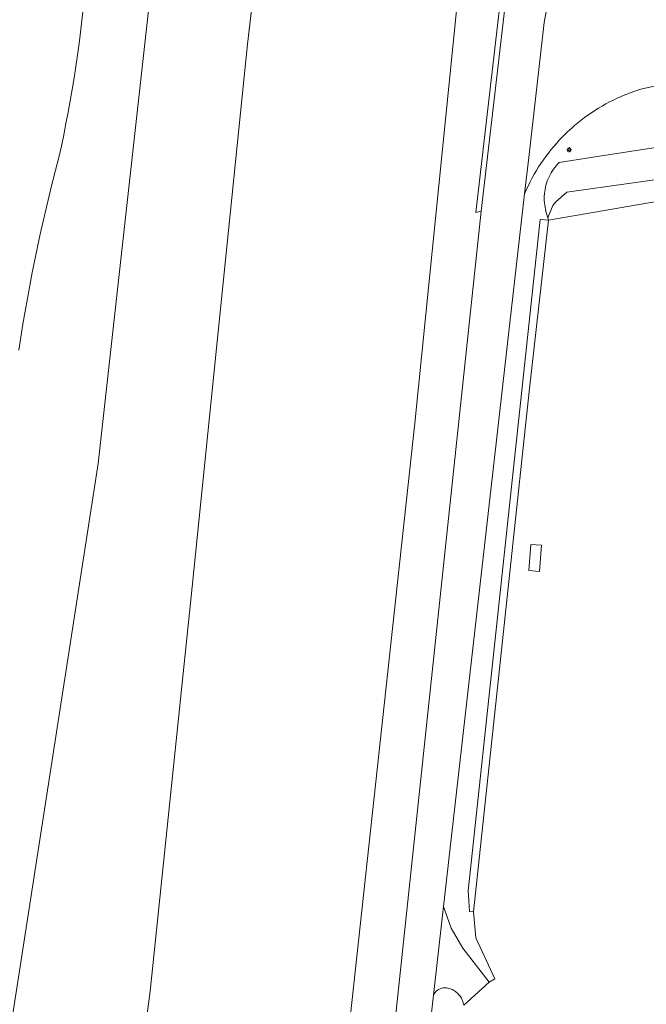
# Model space of a CAD drawing. Header units: metres. Extents: x 152610 to 160096, y 456114 to 462495.
# Tile 924 of 938: x 159083 to 159135, y 460680 to 460761. Entities that reach past the tile are written whole.
import ezdxf

# ---------------------------------------------------------------- set-up
doc = ezdxf.new("R2010")
doc.units = ezdxf.units.M
doc.header["$LTSCALE"] = 0.5
doc.layers.get('0').update_dxf_attribs({"linetype": 'CONTINUOUS'})
for name, color, linetype, lineweight in [('B-PV-GK-BESCHOEIING-G', 251, 'GK-BESCHOEIING-SO', 18), ('B-PV-GR-BEPLANTING_CULTUUR_BOSPLANTSOEN-GV', 251, 'CONTINUOUS', 18), ('B-PV-GR-BOS_LOOF-GV', 251, 'CONTINUOUS', 13), ('B-PV-GR-HAAG-GV', 251, 'CONTINUOUS', 13), ('B-PV-GW-TALUD_KRUIN-G', 251, 'CONTINUOUS', 18), ('B-PV-IE-MEUBILAIR-S', 251, 'CONTINUOUS', 25), ('B-PV-IE-TERREINAFSCHEIDING_KUNSTMATIG_HEKWERK-G', 251, 'IE-TERREINAFSCHEIDING_KUNSTMATIG-SO', 18), ('B-PV-OG-BEBOUWING_SCHUUR-GV', 251, 'CONTINUOUS', 18), ('B-PV-OG-TERREIN_BEGROEID-GV', 251, 'CONTINUOUS', 18), ('B-PV-OG-WATER_SLOOT-GV', 251, 'CONTINUOUS', 18), ('B-PV-OG-WEG-GV', 251, 'CONTINUOUS', 18), ('B-PV-VH-GESLOTENVERHARDING_ASFALT-GV', 251, 'CONTINUOUS', 18), ('B-PV-VH-ONVERHARD-GV', 251, 'CONTINUOUS', 18)]:
    doc.layers.add(name, color=color, linetype=linetype, lineweight=lineweight)
doc.linetypes.add('GK-BESCHOEIING-SO', pattern='A,18,-3,[1,NLCS.SHX,S=0.6,R=0,X=0,Y=0],-3', length=24)
doc.linetypes.add('IE-TERREINAFSCHEIDING_KUNSTMATIG-SO', pattern='A,4,[82,NLCS.SHX,S=0.75,R=90,X=0,Y=0],4,-2', length=10)

# ---------------------------------------------------------------- blocks, each defined once
blk = doc.blocks.new('SIE-MEUBILAIR_PAAL_LICHTMAST-SO')
for points in [[(-0.62, 0), (-1, 0)], [(-0.71, 0.71), (-0.44, 0.44)], [(0, 1), (0, 0.62)], [(0.44, 0.44), (0.71, 0.71)], [(1, 0), (0.62, 0)], [(-0.71, -0.71), (-0.44, -0.44)], [(0, -0.62), (0, -1)], [(0.44, -0.44), (0.71, -0.71)]]:
    blk.add_lwpolyline(points)
blk.add_circle((0, 0), 0.5)

msp = doc.modelspace()

# ---------------------------------------------------------------- linework, layer by layer
at = {"layer": 'B-PV-GK-BESCHOEIING-G', "flags": 128}
for points in [[(159046.719, 459975.895), (159048.956, 459981.317), (159049.25, 459984.138), (159049.39, 459985.458), (159049.61, 459988.058), (159052.882, 459994.173), (159054.001, 460000), (159055.867, 460043.718), (159057.832, 460096.682), (159059.843, 460122.971), (159060.796, 460151.719), (159064.147, 460207.593), (159066.785, 460253.866), (159069.488, 460310.024), (159070.612, 460363.859), (159068.141, 460406.658), (159066.808, 460431.164), (159066.006, 460472.225), (159067.352, 460500), (159068.224, 460517.98), (159072.712, 460563.561), (159079.319, 460598.81), (159087.708, 460634.417), (159093.917, 460681.48), (159097.359, 460714.725), (159101.909, 460759.335), (159108.142, 460812.675), (159109.977, 460825.58), (159112.653, 460844.514), (159114.45, 460850.831), (159117.312, 460860.418), (159118.679, 460865.866), (159121.35, 460873.994), (159127.116, 460888.955), (159130.801, 460897.575)], [(159067.352, 460500), (159068.224, 460517.98), (159072.712, 460563.561), (159079.319, 460598.81), (159087.708, 460634.417), (159093.917, 460681.48), (159097.359, 460714.725), (159101.909, 460759.335), (159108.142, 460812.675), (159109.977, 460825.58), (159112.653, 460844.514), (159114.45, 460850.831), (159117.312, 460860.418), (159118.679, 460865.866), (159121.35, 460873.994), (159127.116, 460888.955), (159130.801, 460897.575)], [(159085.64, 460500), (159087.576, 460530.764), (159090.816, 460560.138), (159098.805, 460602.236), (159105.175, 460633.017), (159110.35, 460679.267), (159115.669, 460728.169), (159119.921, 460770.268), (159121.25, 460770.087)]]:
    msp.add_lwpolyline(points, dxfattribs=at)
at = {"layer": 'B-PV-GR-BEPLANTING_CULTUUR_BOSPLANTSOEN-GV', "flags": 128}
for points in [[(159063.009, 460568.472), (159069.908, 460601.61), (159072.91, 460617.227), (159089.629, 460724.842), (159093.773, 460762.104)], [(159088.408, 460762.216), (159088.301, 460761.269), (159088.186, 460760.324), (159088.064, 460759.379), (159087.933, 460758.435), (159087.794, 460757.492), (159087.648, 460756.551), (159087.493, 460755.611), (159087.331, 460754.672), (159087.161, 460753.734), (159086.982, 460752.799), (159086.796, 460751.864), (159086.603, 460750.931), (159086.401, 460750), (159086.127, 460748.957), (159085.861, 460747.913), (159085.602, 460746.866), (159085.352, 460745.817), (159085.109, 460744.767), (159084.874, 460743.715), (159084.646, 460742.661), (159084.427, 460741.606), (159084.215, 460740.549), (159084.011, 460739.49), (159083.815, 460738.43), (159083.627, 460737.368), (159083.447, 460736.305), (159083.275, 460735.241), (159083.11, 460734.176)], [(159143.5, 460752.06), (159130.133, 460750), (159127.54, 460749.6), (159127.413, 460749.47), (159127.293, 460749.334), (159127.178, 460749.193), (159127.07, 460749.047), (159126.968, 460748.896), (159126.873, 460748.741), (159126.785, 460748.582), (159126.704, 460748.42), (159126.63, 460748.254), (159126.563, 460748.084), (159126.505, 460747.913), (159126.453, 460747.738), (159126.41, 460747.562), (159126.374, 460747.384), (159126.346, 460747.204), (159126.326, 460747.023), (159126.314, 460746.842), (159126.31, 460746.66), (159126.314, 460746.479), (159126.326, 460746.297), (159126.346, 460746.117), (159126.374, 460745.937), (159126.409, 460745.759), (159126.453, 460745.582), (159126.504, 460745.408), (159126.563, 460745.236), (159126.614, 460745.041), (159127.012, 460746.059), (159127.259, 460746.372), (159128.17, 460747.17), (159148.457, 460749.999)]]:
    msp.add_lwpolyline(points, dxfattribs=at)
msp.add_lwpolyline([(159158.113, 460750.953), (159158.062, 460751.538), (159148.457, 460749.999), (159128.17, 460747.17), (159127.259, 460746.372), (159127.012, 460746.059), (159126.614, 460745.041), (159126.665, 460744.845), (159141.578, 460747.424), (159157.712, 460749.861), (159157.92, 460750.286), (159158.023, 460750.523)], close=True, dxfattribs=at)
at = {"layer": 'B-PV-GR-BOS_LOOF-GV', "flags": 128}
for points in [[(159066.808, 460431.164), (159066.006, 460472.225), (159067.352, 460500), (159068.224, 460517.98), (159072.712, 460563.561), (159079.319, 460598.81), (159087.708, 460634.417), (159093.917, 460681.48), (159097.359, 460714.725), (159101.909, 460759.335), (159106.644, 460799.858)], [(159093.773, 460762.104), (159089.629, 460724.842), (159072.91, 460617.227), (159069.908, 460601.61), (159063.009, 460568.472)], [(159083.11, 460734.176), (159083.275, 460735.241), (159083.447, 460736.305), (159083.627, 460737.368), (159083.815, 460738.43), (159084.011, 460739.49), (159084.215, 460740.549), (159084.427, 460741.606), (159084.646, 460742.661), (159084.874, 460743.715), (159085.109, 460744.767), (159085.352, 460745.817), (159085.602, 460746.866), (159085.861, 460747.913), (159086.127, 460748.957), (159086.401, 460750), (159086.603, 460750.931), (159086.796, 460751.864), (159086.982, 460752.799), (159087.161, 460753.734), (159087.331, 460754.672), (159087.493, 460755.611), (159087.648, 460756.551), (159087.794, 460757.492), (159087.933, 460758.435), (159088.064, 460759.379), (159088.186, 460760.324), (159088.301, 460761.269), (159088.408, 460762.216)]]:
    msp.add_lwpolyline(points, dxfattribs=at)
at = {"layer": 'B-PV-GR-HAAG-GV', "flags": 128}
msp.add_lwpolyline([(159126.665, 460744.845), (159125.986, 460744.918), (159120.049, 460689.729), (159120.104, 460688.887), (159120.175, 460688.013), (159120.482, 460687.994), (159125.08, 460730.77)], close=True, dxfattribs=at)
at = {"layer": 'B-PV-GW-TALUD_KRUIN-G', "flags": 128}
for points in [[(159158.062, 460751.538), (159148.457, 460749.999), (159128.17, 460747.17), (159127.259, 460746.372), (159127.012, 460746.059), (159126.614, 460745.041)], [(159126.614, 460745.041), (159127.012, 460746.059), (159127.259, 460746.372), (159128.17, 460747.17), (159148.457, 460749.999), (159158.062, 460751.538)]]:
    msp.add_lwpolyline(points, dxfattribs=at)
at = {"layer": 'B-PV-IE-TERREINAFSCHEIDING_KUNSTMATIG_HEKWERK-G', "flags": 128}
for points in [[(159126.665, 460744.845), (159141.578, 460747.424)], [(159125.08, 460730.77), (159126.665, 460744.845)], [(159125.08, 460730.77), (159120.482, 460687.994)], [(159120.482, 460687.994), (159120.69, 460685.848), (159122.247, 460682.473)]]:
    msp.add_lwpolyline(points, dxfattribs=at)
at = {"layer": 'B-PV-OG-BEBOUWING_SCHUUR-GV', "flags": 128}
msp.add_lwpolyline([(159126.091, 460718.127), (159125.219, 460718.201), (159125.037, 460716.047), (159125.909, 460715.974)], close=True, dxfattribs=at)
at = {"layer": 'B-PV-OG-TERREIN_BEGROEID-GV', "flags": 128}
for points in [[(159100.97, 460594.11), (159104.4, 460609.69), (159106.87, 460622.34), (159108.78, 460633.57), (159110.71, 460647.62), (159121.131, 460745.591), (159120.687, 460745.487), (159123.959, 460773.648)], [(159119.921, 460770.268), (159115.669, 460728.169), (159110.35, 460679.267), (159105.175, 460633.017), (159098.805, 460602.236), (159098.477, 460600.506), (159090.816, 460560.138), (159087.576, 460530.764), (159085.64, 460500), (159085.001, 460489.846), (159084.19, 460451.833), (159086.043, 460406.281)], [(159136.014, 460756.013), (159134.595, 460755.715), (159134.261, 460755.618), (159133.929, 460755.514), (159133.599, 460755.402), (159133.272, 460755.282), (159132.948, 460755.155), (159132.627, 460755.021), (159132.31, 460754.879), (159131.995, 460754.73), (159131.684, 460754.574), (159131.377, 460754.41), (159131.073, 460754.24), (159130.774, 460754.063), (159130.479, 460753.879), (159130.188, 460753.688), (159129.901, 460753.49), (159129.619, 460753.286), (159129.342, 460753.076), (159129.07, 460752.859), (159128.802, 460752.636), (159128.541, 460752.407), (159128.284, 460752.172), (159128.033, 460751.931), (159127.787, 460751.684), (159127.547, 460751.432), (159127.313, 460751.174), (159127.085, 460750.912), (159126.863, 460750.644), (159126.648, 460750.37), (159126.438, 460750.092), (159126.235, 460749.81), (159126.039, 460749.522), (159125.849, 460749.231), (159125.666, 460748.935), (159125.49, 460748.634), (159125.321, 460748.33), (159125.159, 460748.022), (159125.004, 460747.711), (159124.856, 460747.396), (159124.716, 460747.077), (159124.693, 460747.024), (159118.035, 460688.436), (159118.034, 460688.425), (159118.667, 460686.643), (159119.612, 460685.005), (159121.777, 460682.22), (159122.247, 460682.473), (159120.69, 460685.848), (159120.482, 460687.994), (159120.175, 460688.013), (159120.104, 460688.887), (159120.049, 460689.729), (159125.986, 460744.918), (159126.665, 460744.845), (159126.614, 460745.041), (159126.563, 460745.236), (159126.504, 460745.408), (159126.453, 460745.582), (159126.409, 460745.759), (159126.374, 460745.937), (159126.346, 460746.117), (159126.326, 460746.297), (159126.314, 460746.479), (159126.31, 460746.66), (159126.314, 460746.842), (159126.326, 460747.023), (159126.346, 460747.204), (159126.374, 460747.384), (159126.41, 460747.562), (159126.453, 460747.738), (159126.505, 460747.913), (159126.563, 460748.084), (159126.63, 460748.254), (159126.704, 460748.42), (159126.785, 460748.582), (159126.873, 460748.741), (159126.968, 460748.896), (159127.07, 460749.047), (159127.178, 460749.193), (159127.293, 460749.334), (159127.413, 460749.47), (159127.54, 460749.6), (159130.133, 460750), (159143.5, 460752.06)], [(159119.685, 460680.312), (159119.669, 460680.414), (159119.647, 460680.515), (159119.618, 460680.614), (159119.584, 460680.711), (159119.543, 460680.806), (159119.496, 460680.898), (159119.444, 460680.987), (159119.386, 460681.073), (159119.323, 460681.155), (159119.255, 460681.232), (159119.182, 460681.306), (159119.105, 460681.374), (159119.024, 460681.438), (159118.938, 460681.496), (159118.85, 460681.549), (159118.758, 460681.596), (159118.663, 460681.637), (159118.566, 460681.672), (159118.467, 460681.701), (159118.366, 460681.724), (159118.264, 460681.741), (159118.162, 460681.751), (159118.058, 460681.754), (159117.985, 460681.745), (159117.86, 460681.718), (159117.739, 460681.675), (159117.625, 460681.617), (159117.519, 460681.545), (159117.423, 460681.461), (159117.338, 460681.365), (159117.265, 460681.259), (159117.207, 460681.145), (159111.78, 460633.4)]]:
    msp.add_lwpolyline(points, dxfattribs=at)
at = {"layer": 'B-PV-OG-WATER_SLOOT-GV', "flags": 128}
for points in [[(159106.644, 460799.858), (159101.909, 460759.335), (159097.359, 460714.725), (159093.917, 460681.48), (159087.708, 460634.417), (159079.319, 460598.81), (159072.712, 460563.561), (159068.224, 460517.98), (159067.352, 460500), (159066.006, 460472.225), (159066.808, 460431.164)], [(159086.043, 460406.281), (159084.19, 460451.833), (159085.001, 460489.846), (159085.64, 460500), (159087.576, 460530.764), (159090.816, 460560.138), (159098.477, 460600.506), (159098.805, 460602.236), (159105.175, 460633.017), (159110.35, 460679.267), (159115.669, 460728.169), (159119.921, 460770.268)]]:
    msp.add_lwpolyline(points, dxfattribs=at)
at = {"layer": 'B-PV-OG-WEG-GV', "flags": 128}
msp.add_lwpolyline([(159124.391, 460773.636), (159123.959, 460773.648), (159120.687, 460745.487), (159121.131, 460745.591)], close=True, dxfattribs=at)
at = {"layer": 'B-PV-VH-GESLOTENVERHARDING_ASFALT-GV', "flags": 128}
for points in [[(159124.391, 460773.636), (159121.131, 460745.591), (159110.71, 460647.62), (159108.78, 460633.57), (159106.87, 460622.34), (159104.4, 460609.69), (159100.97, 460594.11)], [(159103.72, 460593.67), (159107.48, 460610.7), (159110.98, 460628.76), (159111.78, 460633.4), (159117.207, 460681.145), (159117.29, 460681.88), (159118.034, 460688.425), (159118.035, 460688.436), (159124.693, 460747.024), (159125.031, 460750), (159126.293, 460761.116), (159128.156, 460771.124)], [(159128.156, 460771.124), (159126.293, 460761.116), (159125.031, 460750), (159124.693, 460747.024), (159124.716, 460747.077), (159124.856, 460747.396), (159125.004, 460747.711), (159125.159, 460748.022), (159125.321, 460748.33), (159125.49, 460748.634), (159125.666, 460748.935), (159125.849, 460749.231), (159126.039, 460749.522), (159126.235, 460749.81), (159126.438, 460750.092), (159126.648, 460750.37), (159126.863, 460750.644), (159127.085, 460750.912), (159127.313, 460751.174), (159127.547, 460751.432), (159127.787, 460751.684), (159128.033, 460751.931), (159128.284, 460752.172), (159128.541, 460752.407), (159128.802, 460752.636), (159129.07, 460752.859), (159129.342, 460753.076), (159129.619, 460753.286), (159129.901, 460753.49), (159130.188, 460753.688), (159130.479, 460753.879), (159130.774, 460754.063), (159131.073, 460754.24), (159131.377, 460754.41), (159131.684, 460754.574), (159131.995, 460754.73), (159132.31, 460754.879), (159132.627, 460755.021), (159132.948, 460755.155), (159133.272, 460755.282), (159133.599, 460755.402), (159133.929, 460755.514), (159134.261, 460755.618), (159134.595, 460755.715), (159136.014, 460756.013)]]:
    msp.add_lwpolyline(points, dxfattribs=at)
msp.add_lwpolyline([(159119.685, 460680.312), (159121.777, 460682.22), (159119.612, 460685.005), (159118.667, 460686.643), (159118.034, 460688.425), (159117.29, 460681.88), (159117.207, 460681.145), (159117.265, 460681.259), (159117.338, 460681.365), (159117.423, 460681.461), (159117.519, 460681.545), (159117.625, 460681.617), (159117.739, 460681.675), (159117.86, 460681.718), (159117.985, 460681.745), (159118.058, 460681.754), (159118.162, 460681.751), (159118.264, 460681.741), (159118.366, 460681.724), (159118.467, 460681.701), (159118.566, 460681.672), (159118.663, 460681.637), (159118.758, 460681.596), (159118.85, 460681.549), (159118.938, 460681.496), (159119.024, 460681.438), (159119.105, 460681.374), (159119.182, 460681.306), (159119.255, 460681.232), (159119.323, 460681.155), (159119.386, 460681.073), (159119.444, 460680.987), (159119.496, 460680.898), (159119.543, 460680.806), (159119.584, 460680.711), (159119.618, 460680.614), (159119.647, 460680.515), (159119.669, 460680.414)], close=True, dxfattribs=at)
at = {"layer": 'B-PV-VH-ONVERHARD-GV', "flags": 128}
msp.add_lwpolyline([(159126.665, 460744.845), (159125.986, 460744.918), (159120.049, 460689.729), (159120.104, 460688.887), (159120.175, 460688.013), (159120.482, 460687.994), (159125.08, 460730.77)], close=True, dxfattribs=at)

# ---------------------------------------------------------------- block references
at = {"layer": 'B-PV-IE-MEUBILAIR-S', "xscale": 0.2, "yscale": 0.2, "zscale": 0.2}
msp.add_blockref('SIE-MEUBILAIR_PAAL_LICHTMAST-SO', (159128.361, 460750.649), dxfattribs=at)

doc.saveas('drawing.dxf')
